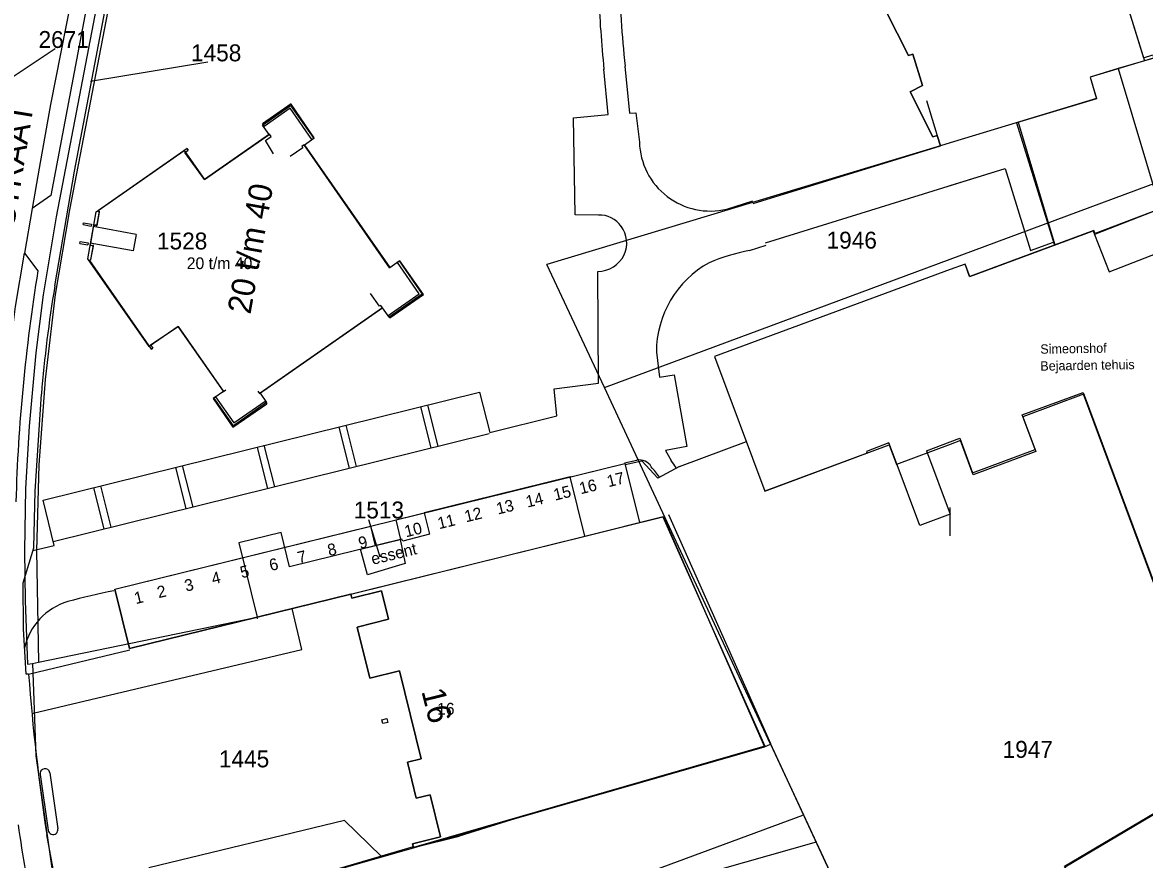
# Model space of a CAD drawing. Extents: x 148816 to 151297, y 399515 to 402500.
# Drawn here: x 149901.3 to 150020.7, y 400114.1 to 400203.1 of the extents above; entities that cross this region are included whole.
import ezdxf

# ---------------------------------------------------------------- set-up
doc = ezdxf.new("R2010")
doc.units = 0
for name, color, linetype in [('B01 Hoofdgebouw  [D] Norm', 7, 'Continuous'), ('B01 Hoofdgebouw  [T] Norm', 7, 'Continuous'), ('B01 hoofgebouw', 7, 'Continuous'), ('B02 Bijgebouw  [D] Norm', 7, 'Continuous'), ('G01 perceelsgrens', 7, 'Continuous'), ('G02 sectiegrens', 7, 'Continuous'), ('S05 Water  Norm', 7, 'Continuous'), ('T01 Muur  [T] Gem', 7, 'Continuous'), ('T04 Haag heg  [D] Gem', 7, 'Continuous'), ('V00 Kant verharding algemeen  [T] Norm', 7, 'Continuous'), ('V00 Kant verharding algemeen secundair  [T] Gem', 7, 'Continuous'), ('Z01 perceelnummer', 7, 'Continuous'), ('Z02 huisnummer', 7, 'Continuous'), ('Z02 Huisnummer  [Tekst] Norm', 7, 'Continuous'), ('Z06 straatnaam', 7, 'Continuous'), ('Z19 Overige Tekst  [Tekst] Gem', 7, 'Continuous')]:
    doc.layers.add(name, color=color, linetype=linetype)

msp = doc.modelspace()

# ---------------------------------------------------------------- linework, layer by layer
at = {"layer": 'B01 Hoofdgebouw  [D] Norm'}
for p, q in [((150007.67, 400161.36), (150014.14, 400163.77)), ((150014.14, 400163.77), (150026.29, 400131.1)), ((150009.04, 400157.69), (150007.67, 400161.36)), ((150000.01, 400158.51), (150001.02, 400158.89)), ((150001.02, 400158.89), (150002.38, 400155.22)), ((150002.38, 400155.22), (150009.04, 400157.69)), ((149996.77, 400149.6), (149994.24, 400156.35)), ((150000, 400150.81), (149996.77, 400149.6)), ((150029.94, 400123.77), (150012.22, 400113.24))]:
    msp.add_line(p, q, dxfattribs=at)
at = {"layer": 'B01 Hoofdgebouw  [T] Norm'}
for p, q in [((150017.88, 400198.22), (150014.89, 400197.32)), ((150014.89, 400197.32), (150015.58, 400195)), ((150015.58, 400195), (150007.07, 400192.44)), ((150007.07, 400192.44), (150011.09, 400179.42)), ((149927.76, 400190.98), (149927.58, 400191.24)), ((149927.15, 400190.56), (149927.76, 400190.98)), ((149928.01, 400189.14), (149927.15, 400190.56)), ((149931.26, 400190.1), (149931.01, 400189.93)), ((149931.12, 400189.78), (149929.78, 400188.85)), ((149931.01, 400189.93), (149931.12, 400189.78)), ((150000, 400185.76), (150005.85, 400187.57)), ((150005.85, 400187.57), (150008.54, 400178.86)), ((150002.08, 400176.1), (150015.23, 400180.95)), ((150015.23, 400180.95), (150015.37, 400180.56)), ((150008.54, 400178.86), (150010.98, 400179.76)), ((150001.58, 400177.42), (150000, 400176.83)), ((150002.07, 400176.1), (150001.58, 400177.42)), ((150000, 400176.83), (149974.94, 400167.59)), ((149914.92, 400168.83), (149915.17, 400168.47)), ((149974.94, 400167.59), (149980.3, 400153.24)), ((149993.49, 400158.38), (149991.1, 400157.48)), ((149994.24, 400156.35), (149993.49, 400158.38)), ((149991.17, 400157.29), (149980.3, 400153.24)), ((149991.1, 400157.48), (149991.17, 400157.29)), ((149965.38, 400156.21), (149966.96, 400149.92)), ((149936.24, 400142.3), (149969.43, 400150.51)), ((149969.43, 400150.51), (149980.29, 400126.13)), ((149936.24, 400142.3), (149926.27, 400139.84)), ((149936.35, 400141.88), (149936.24, 400142.3)), ((149939.5, 400142.66), (149936.35, 400141.88)), ((149940.25, 400139.62), (149939.5, 400142.66)), ((149912.68, 400136.52), (149926.27, 400139.84)), ((149940.25, 400139.62), (149936.91, 400138.8)), ((149936.91, 400138.8), (149938.25, 400133.36)), ((149938.25, 400133.36), (149941.4, 400134.14)), ((149941.4, 400134.14), (149943.72, 400124.76)), ((149980.29, 400126.13), (149942.91, 400115.34)), ((149942.27, 400124.41), (149943.72, 400124.76)), ((149943.2, 400120.6), (149942.27, 400124.41)), ((149944.66, 400120.96), (149943.2, 400120.6)), ((149944.66, 400120.96), (149945.77, 400116.47)), ((149942.8, 400115.74), (149945.77, 400116.47)), ((149931.44, 400112.07), (149942.89, 400115.43)), ((149942.91, 400115.34), (149942.8, 400115.74))]:
    msp.add_line(p, q, dxfattribs=at)
for points in [[(150007.6, 400233.89), (150009.26, 400228.22), (150010.7, 400228.38), (150011.31, 400223.07), (150010.81, 400222.94), (150011.83, 400219.59), (150013.29, 400219.79), (150013.9, 400214.45), (150013.41, 400214.34), (150014.42, 400210.98), (150015.87, 400211.17), (150016.62, 400204.8), (150018.7, 400205.44), (150020.57, 400199.37), (150021.57, 400199.67), (150021.67, 400199.34), (150017.88, 400198.22)], [(150000, 400190.32), (149998.96, 400190), (149998.62, 400191.1), (149998.17, 400190.96), (149995.75, 400195.74), (149997.04, 400196.4), (149996.03, 400199.74), (149995.56, 400199.6), (149993.16, 400204.36), (149994.45, 400205.02), (149993.45, 400208.35), (149992.96, 400208.21), (149990.58, 400212.97), (149991.86, 400213.63), (149990.86, 400216.97), (149990.37, 400216.83), (149987.98, 400221.59), (149989.27, 400222.25), (149987.6, 400227.81)], [(150017.88, 400198.22), (150022.36, 400183.29), (150015.37, 400180.56), (150016.91, 400176.6), (150023.93, 400179.33)], [(149927.59, 400191.25), (149920.66, 400186.42)], [(149940.37, 400176.99), (149931.26, 400190.1)], [(149918.95, 400189.55), (149918.83, 400189.72), (149909.4, 400183.13)], [(149920.66, 400186.42), (149918.59, 400189.29), (149918.94, 400189.54), (149918.83, 400189.71)], [(149909.46, 400183.05), (149909.17, 400181.45)], [(149909.19, 400181.54), (149908.87, 400181.6), (149908.83, 400181.4)], [(149908.51, 400179.64), (149908.48, 400179.44), (149908.79, 400179.38)], [(149908.81, 400179.46), (149908.53, 400177.87)], [(149908.44, 400177.81), (149915, 400168.35), (149915.17, 400168.47)], [(149939.62, 400172.76), (149939.44, 400173.02), (149939.28, 400172.93), (149938.34, 400174.28)], [(149926.35, 400163.91), (149926.53, 400163.66), (149939.63, 400172.78)], [(149914.92, 400168.83), (149917.87, 400170.79), (149922.67, 400163.87), (149922.93, 400164.04)], [(149921.58, 400163.11), (149923.69, 400160.06)], [(149921.84, 400163.29), (149923.77, 400160.51)], [(149923.69, 400160.06), (149927.29, 400162.56)], [(149923.77, 400160.51), (149927.11, 400162.83)], [(149941.01, 400150.19), (149965.38, 400156.21)], [(149911.13, 400142.81), (149938.35, 400149.53)], [(149941.01, 400150.19), (149941.52, 400148.11), (149938.86, 400147.45), (149938.35, 400149.53)], [(149911.13, 400142.81), (149912.68, 400136.52)]]:
    msp.add_lwpolyline(points, dxfattribs=at)
msp.add_lwpolyline([(149940.18, 400128.65), (149939.65, 400128.52), (149939.55, 400128.93), (149940.08, 400129.06)], close=True, dxfattribs=at)
at = {"layer": 'B01 hoofgebouw'}
for points in [[(149993.16, 400204.36), (149995.56, 400199.6), (149996.03, 400199.74), (149997.04, 400196.4), (149995.75, 400195.74), (149998.17, 400190.96), (149998.62, 400191.1), (149998.96, 400190)], [(150018.7, 400205.44), (150020.67, 400199.04), (150014.89, 400197.32), (150015.58, 400195.02), (150000, 400190.32)], [(150000, 400190.32), (149998.96, 400190), (149997.51, 400194.79)], [(149908.41, 400177.78), (149908.58, 400177.9), (149908.84, 400179.33), (149908.52, 400179.38), (149908.9, 400181.57), (149909.23, 400181.51), (149909.48, 400182.94), (149909.36, 400183.11), (149918.51, 400189.49), (149920.66, 400186.41), (149927.53, 400191.21), (149926.84, 400192.21), (149929.83, 400194.3), (149932.29, 400190.77), (149931.29, 400190.07), (149940.37, 400177.05), (149941.37, 400177.75), (149943.83, 400174.22), (149940.3, 400171.75), (149939.6, 400172.76), (149926.58, 400163.68), (149927.28, 400162.68), (149923.75, 400160.21), (149921.67, 400163.2), (149922.67, 400163.9)], [(150007.23, 400192.5), (150011.15, 400179.45)], [(150015.02, 400108.54), (150017.57, 400104.24), (150044.14, 400120.03), (150038.96, 400128.96), (150040.95, 400130.14), (150039.45, 400134.19), (150036.61, 400134.13), (150036.36, 400134.85), (150036.56, 400134.92), (150024.41, 400167.59), (150027.83, 400168.86), (150024.03, 400179.07), (150024.61, 400179.29), (150022.69, 400184.39), (150022.07, 400184.17), (150022.34, 400183.28), (150015.42, 400180.66), (150015.3, 400180.98), (150002.08, 400176.1), (150001.58, 400177.42), (150000, 400176.83)], [(149909.48, 400182.94), (149909.36, 400183.11)], [(149922.67, 400163.9), (149917.87, 400170.78), (149914.79, 400168.63), (149908.41, 400177.78)], [(150000, 400176.83), (149974.94, 400167.59), (149980.3, 400153.24), (149993.51, 400158.17)], [(150029.85, 400123.82), (150027.01, 400131.45), (150026.26, 400131.17), (150014.2, 400163.56), (150007.73, 400161.15), (150009.1, 400157.47), (150002.45, 400154.99), (150001.09, 400158.63), (150000, 400158.22)], [(149993.51, 400158.17), (149994.28, 400156.09)], [(150000, 400158.22), (149994.28, 400156.09)], [(149947.76, 400116.53), (149942.91, 400115.34), (149942.8, 400115.74), (149945.77, 400116.47), (149944.66, 400120.96), (149943.2, 400120.6), (149942.27, 400124.41), (149943.72, 400124.76), (149941.4, 400134.14), (149938.25, 400133.36), (149936.91, 400138.8), (149940.25, 400139.62), (149939.5, 400142.66), (149936.35, 400141.88), (149936.24, 400142.3), (149912.68, 400136.52), (149911.13, 400142.81), (149965.38, 400156.21), (149966.6, 400151.36)], [(149961.13, 400148.48), (149959.58, 400154.78), (149944.05, 400150.95), (149944.61, 400148.67), (149941.76, 400147.93), (149941.66, 400148.15), (149929.72, 400145.2), (149928.81, 400148.87), (149924.31, 400147.76), (149926.27, 400139.84), (149936.24, 400142.3), (149936.35, 400141.88), (149939.5, 400142.66), (149940.25, 400139.62), (149936.91, 400138.8), (149938.25, 400133.36), (149941.4, 400134.14), (149943.72, 400124.76), (149942.27, 400124.41), (149943.2, 400120.6), (149944.66, 400120.96), (149945.77, 400116.47), (149942.8, 400115.74), (149942.91, 400115.34), (149947.76, 400116.53)], [(149961.13, 400148.48), (149969.47, 400150.55), (149980.25, 400126.06), (149970.93, 400123.38)], [(149970.93, 400123.38), (149954.47, 400118.64)], [(150015.02, 400108.54), (150012.17, 400113.34), (150029.85, 400123.82)], [(149954.47, 400118.64), (149947.76, 400116.53)]]:
    msp.add_lwpolyline(points, dxfattribs=at)
at = {"layer": 'B02 Bijgebouw  [D] Norm'}
for q in [(150000.01, 400158.51), (150000, 400150.81)]:
    msp.add_line((149997.47, 400157.56), q, dxfattribs=at)
at = {"layer": 'G01 perceelsgrens'}
for points in [[(149929.12, 400286.95), (149917.22, 400239.93), (149906.32, 400183.18), (149904.79, 400174.19), (149903.7, 400165.14), (149903.03, 400156.04), (149902.8, 400146.92), (149903.02, 400135.06)], [(150025.48, 400200.49), (150020.67, 400199.04), (150014.89, 400197.32), (150015.58, 400195.02), (150000, 400190.32)], [(149927.53, 400191.21), (149926.84, 400192.21), (149929.83, 400194.3), (149932.29, 400190.77), (149931.29, 400190.07), (149940.37, 400177.05), (149941.37, 400177.75), (149943.83, 400174.22), (149940.3, 400171.75), (149939.6, 400172.76), (149926.58, 400163.68), (149927.28, 400162.68), (149923.75, 400160.21), (149921.67, 400163.2), (149922.67, 400163.9), (149917.87, 400170.78), (149914.79, 400168.63), (149908.27, 400177.98), (149909.15, 400182.97), (149918.51, 400189.49), (149920.66, 400186.41), (149927.53, 400191.21)], [(150000, 400190.32), (149998.96, 400190), (149957.1, 400177.37)], [(150000, 400177.93), (150029.8, 400189)], [(149963.21, 400164.27), (149957.1, 400177.37)], [(149963.21, 400164.27), (150000, 400177.93)], [(149980.89, 400126.32), (149963.21, 400164.27)], [(149903.02, 400135.06), (149926.27, 400139.84), (149961.17, 400148.47), (149969.47, 400150.55), (149980.25, 400126.06)], [(149941.61, 400147.44), (149942.01, 400145.57), (149938, 400144.36), (149937.27, 400147.07), (149941.47, 400148.1), (149941.61, 400147.44)], [(149902.35, 400134.92), (149903.02, 400135.06)], [(149906.11, 400104.95), (149922.51, 400109.09), (149922.44, 400109.35), (149932.73, 400112.4), (149943.02, 400115.35), (149980.25, 400126.06)], [(149980.25, 400126.06), (149980.89, 400126.32)], [(149980.89, 400126.32), (149984.39, 400118.8)], [(149984.39, 400118.8), (149985.75, 400115.9)], [(149985.75, 400115.9), (149945.25, 400104.42)], [(149985.75, 400115.9), (149987.7, 400111.71)]]:
    msp.add_lwpolyline(points, dxfattribs=at)
at = {"layer": 'G02 sectiegrens'}
for points in [[(149916.98, 400244.39), (149916.29, 400241.46), (149915.51, 400237.98), (149910.44, 400211.54), (149904.89, 400182.43), (149903.5, 400174.14), (149902.71, 400167.97), (149902.01, 400160.16), (149901.62, 400153.55), (149901.51, 400146.91), (149901.57, 400141.59), (149901.83, 400134.84), (149902.35, 400134.92)], [(149902.35, 400134.92), (149902.73, 400125.09), (149905.07, 400108.66), (149906.11, 400104.95)]]:
    msp.add_lwpolyline(points, dxfattribs=at)
at = {"layer": 'S05 Water  Norm'}
for p, q in [((150000, 400150), (150000, 400151.5)), ((150000, 400148.5), (150000, 400150))]:
    msp.add_line(p, q, dxfattribs=at)
at = {"layer": 'T01 Muur  [T] Gem'}
for p, q in [((149926.83, 400192.33), (149927.02, 400192.07)), ((149932.08, 400190.67), (149932.34, 400190.85)), ((149979.05, 400183.85), (149998.96, 400190)), ((149980.34, 400179.69), (150005.85, 400187.57)), ((149907.76, 400181.61), (149907.79, 400181.8)), ((149907.79, 400181.8), (149908.65, 400181.65)), ((149908.65, 400181.65), (149908.61, 400181.46)), ((149907.76, 400181.61), (149908.61, 400181.46)), ((149913.4, 400180.58), (149908.83, 400181.4)), ((149913.4, 400180.58), (149913.08, 400178.83)), ((149907.39, 400179.62), (149907.43, 400179.81)), ((149907.4, 400179.62), (149908.25, 400179.47)), ((149907.43, 400179.81), (149908.28, 400179.66)), ((149908.28, 400179.66), (149908.25, 400179.47)), ((149913.08, 400178.83), (149908.51, 400179.64)), ((149941.46, 400177.75), (149941.2, 400177.57)), ((149943.51, 400174.26), (149941.2, 400177.57)), ((149943.96, 400174.18), (149941.46, 400177.75)), ((149940.21, 400171.95), (149943.51, 400174.26)), ((149940.39, 400171.69), (149943.96, 400174.18)), ((149940.21, 400171.95), (149940.39, 400171.69)), ((149921.84, 400163.29), (149921.58, 400163.11)), ((149927.11, 400162.83), (149927.29, 400162.56))]:
    msp.add_line(p, q, dxfattribs=at)
for points in [[(149929.87, 400194.45), (149926.83, 400192.33)], [(149929.78, 400194), (149927.02, 400192.07)], [(149932.08, 400190.67), (149929.78, 400194)], [(149932.34, 400190.85), (149929.87, 400194.44)]]:
    msp.add_lwpolyline(points, dxfattribs=at)
at = {"layer": 'T04 Haag heg  [D] Gem'}
for p, q in [((149971.2, 400155.89), (149978.32, 400158.55)), ((149965.41, 400156.08), (149967.2, 400156.49)), ((149968.89, 400154.64), (149967.2, 400156.49)), ((149971.2, 400155.89), (149968.89, 400154.64)), ((149970.02, 400150.78), (149980.88, 400126.39))]:
    msp.add_line(p, q, dxfattribs=at)
for points in [[(150000, 400111.57), (149990.83, 400104.98), (149980.88, 400126.39)], [(149984.28, 400118.76), (149941.98, 400103.1), (149909.89, 400091.29)]]:
    msp.add_lwpolyline(points, dxfattribs=at)
at = {"layer": 'V00 Kant verharding algemeen  [T] Norm'}
for p, q in [((149906.84, 400187.31), (149915.48, 400232.76)), ((149906.49, 400205.55), (149904.29, 400194.4)), ((149904.29, 400194.4), (149903.08, 400187.61)), ((149959.93, 400192.99), (149963.61, 400193.33)), ((149903.08, 400187.61), (149902.33, 400183.33)), ((149904.74, 400175.09), (149906.84, 400187.31)), ((149902.33, 400183.33), (149901.52, 400178.56)), ((149978.65, 400178.87), (149980.42, 400179.42)), ((149902.64, 400153.24), (149903.31, 400163.59)), ((149965.36, 400156.27), (149966.66, 400156.57)), ((149969.87, 400157.32), (149970.33, 400156.5)), ((149902.5, 400147.23), (149902.64, 400153.24)), ((149901.37, 400143.51), (149902.5, 400147.23)), ((149901.42, 400138.59), (149901.37, 400143.51)), ((149926.23, 400139.83), (149926.27, 400139.67)), ((149901.68, 400133.79), (149901.42, 400138.59)), ((149901.94, 400133.79), (149912.71, 400136.39)), ((149901.94, 400133.79), (149901.68, 400133.79)), ((149904.22, 400123.3), (149905.06, 400117.34)), ((149903.18, 400123.12), (149904.04, 400117.18)), ((149905.18, 400109.7), (149903.88, 400116.7))]:
    msp.add_line(p, q, dxfattribs=at)
for points in [[(149909.55, 400221.56), (149910.9, 400219.6), (149904.3, 400184.71), (149902.33, 400183.33)], [(149965.4, 400198.48), (149965.89, 400193.48), (149966.56, 400193.5), (149966.94, 400190.39)], [(149963.61, 400193.33), (149963.17, 400198.14)], [(149962.59, 400182.62), (149960.12, 400182.64), (149959.93, 400192.99)], [(149976.23, 400183.27), (149979.01, 400184.13)], [(149898.76, 400150.39), (149898.98, 400155.37), (149899.47, 400162.69), (149899.91, 400167.8), (149900.55, 400172.9), (149901.52, 400178.56)], [(149901.52, 400178.56), (149902.94, 400176.69)], [(149902.41, 400146.94), (149904.66, 400147.49), (149903.5, 400152.31), (149949.91, 400163.8), (149951.01, 400159.51), (149958.17, 400161.28), (149957.86, 400164.15), (149962.58, 400164.74), (149962.51, 400176.61)], [(149968.74, 400168.04), (149969.06, 400165.37), (149970.62, 400165.62), (149971.99, 400158), (149969.71, 400157.59), (149969.87, 400157.32)]]:
    msp.add_lwpolyline(points, dxfattribs=at)
for centre, radius, start, end in [((150103.32, 400212.66), 138.64, 181.8278, 185.8682), ((150122.08, 400213.86), 159.69, 182.7233, 185.652), ((149974.46, 400190.58), 7.52, 181.4384, 283.6663), ((149962.79, 400180), 2.62, 32.9974, 94.5221), ((149962.56, 400179.63), 3.03, 335.9807, 36.5463), ((149962.4, 400179.91), 3.3, 271.9278, 332.6984), ((149983.56, 400155), 24.37, 101.6158, 112.2096), ((149979.68, 400168.01), 10.94, 119.1425, 179.8281), ((150083.49, 400147.06), 182.96, 170.6813, 178.4198), ((150042.93, 400152.03), 140.1, 170.5267, 175.2674), ((149966.86, 400154.99), 1.6, 32.8738, 97.1331), ((149907.92, 400106.87), 77.67, 38.0559, 39.0991), ((149868.69, 400082.86), 125.51, 35.5128, 35.926), ((149921.78, 400086.14), 57.53, 100.7687, 105.7943), ((149907.99, 400135.17), 6.61, 106.4666, 168.0254), ((150133.52, 400151.38), 232.24, 184.3448, 188.5887), ((149903.7, 400123.2), 0.528, 10.739, 189.6476), ((150072.87, 400142.3), 173.78, 188.1177, 191.4296), ((149904.55, 400117.24), 0.517, 186.7272, 11.4139)]:
    msp.add_arc(centre, radius, start, end, dxfattribs=at)
at = {"layer": 'V00 Kant verharding algemeen secundair  [T] Gem'}
for p, q in [((149943.66, 400162.26), (149944.76, 400157.83)), ((149945.54, 400158.01), (149944.42, 400162.44)), ((149936.85, 400155.87), (149935.73, 400160.29)), ((149950.94, 400159.36), (149904.57, 400147.88)), ((149934.95, 400160.1), (149936.07, 400155.66)), ((149926.27, 400157.95), (149927.37, 400153.52)), ((149928.15, 400153.72), (149927.03, 400158.14)), ((149917.57, 400155.8), (149918.68, 400151.37)), ((149919.45, 400151.56), (149918.34, 400155.99)), ((149908.87, 400153.64), (149909.97, 400149.22)), ((149910.75, 400149.41), (149909.64, 400153.83)), ((149931.02, 400136.41), (149929.99, 400140.76)), ((149902.43, 400129.63), (149931.02, 400136.41)), ((149935.57, 400118.2), (149914.73, 400113.17)), ((149939.46, 400114.42), (149935.57, 400118.2))]:
    msp.add_line(p, q, dxfattribs=at)
at = {"layer": 'Z01 perceelnummer'}
for points in [[(149904.79, 400200.31), (149895.38, 400194.07)], [(149921.03, 400198.89), (149908.52, 400196.83)], [(149938.13, 400150.25), (149939.33, 400146.26)]]:
    msp.add_lwpolyline(points, dxfattribs=at)

# ---------------------------------------------------------------- texts
for s, p in [('2671', (149903.01, 400200.41)), ('1458', (149919.23, 400198.99)), ('1528', (149915.61, 400178.97)), ('1946', (149986.85, 400179.06)), ('1513', (149936.54, 400150.35)), ('1445', (149922.2, 400123.87)), ('1947', (150005.58, 400124.88))]:
    msp.add_text(s, height=1.8, dxfattribs=at).set_placement(p)
at = {"layer": 'Z02 huisnummer'}
for s, rotation, p in [('20 t/m 40', 79.9257, (149925.55, 400172)), ('16', 283.939, (149943.73, 400131.98))]:
    msp.add_text(s, height=2.5, rotation=rotation, dxfattribs=at).set_placement(p)
at = {"layer": 'Z02 Huisnummer  [Tekst] Norm'}
for s, p in [('20 t/m 40', (149918.78, 400176.88)), ('16', (149945.41, 400129.48))]:
    msp.add_text(s, height=1.25, dxfattribs=at).set_placement(p)
for s, rotation, p in [('16', 13.6047, (149960.7, 400152.92)), ('17', 13.6047, (149963.65, 400153.67)), ('14', 13.6047, (149955.02, 400151.5)), ('15', 13.6047, (149957.96, 400152.24)), ('13', 13.6047, (149951.88, 400150.76)), ('11', 13.6047, (149945.63, 400149.2)), ('12', 13.6047, (149948.49, 400149.93)), ('10', 13.6047, (149942.11, 400148.34)), ('9', 13.6047, (149937.21, 400147.1)), ('8', 13.6047, (149933.92, 400146.34)), ('6', 13.6047, (149927.72, 400144.75)), ('7', 13.6047, (149930.72, 400145.55)), ('4', 13.6047, (149921.58, 400143.31)), ('5', 13.6047, (149924.62, 400143.98)), ('3', 13.6047, (149918.71, 400142.56)), ('1', 14.0157, (149913.36, 400141.23)), ('2', 13.6047, (149915.79, 400141.86))]:
    msp.add_text(s, height=1.25, rotation=rotation, dxfattribs=at).set_placement(p)
at = {"layer": 'Z06 straatnaam'}
msp.add_text('VAN HORNSTRAAT', height=2.5, rotation=80.6789, dxfattribs=at).set_placement((149897.51, 400163.83))
at = {"layer": 'Z19 Overige Tekst  [Tekst] Gem'}
for s, height, rotation, p in [('Simeonshof', 1, 0.977, (150009.6, 400167.87)), ('Bejaarden tehuis', 1, 0.977, (150009.6, 400166.07)), ('essent', 1.25, 13.6311, (149938.56, 400145.41))]:
    msp.add_text(s, height=height, rotation=rotation, dxfattribs=at).set_placement(p)

doc.saveas('drawing.dxf')
